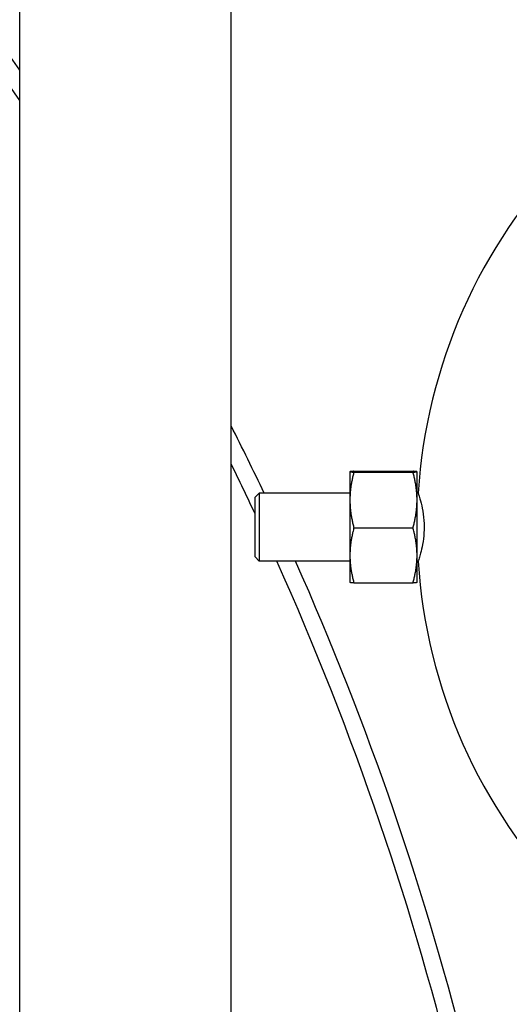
# Model space of a CAD drawing. Header units: inches. Extents: x 5 to 1128, y -85 to 748.
# Tile 291 of 656: x 429 to 436, y 299 to 313. Entities that reach past the tile are written whole.
import ezdxf

# ---------------------------------------------------------------- set-up
doc = ezdxf.new("R2010")
doc.units = ezdxf.units.IN
doc.header["$LTSCALE"] = 32
doc.header["$MEASUREMENT"] = 0
doc.layers.add('Visible (ANSI)', color=7, linetype='Continuous', lineweight=30)

msp = doc.modelspace()

# ---------------------------------------------------------------- linework, layer by layer
at = {"layer": 'Visible (ANSI)'}
for p, q in [((428.83866, 293.09617), (428.83866, 318.99617)), ((431.93866, 293.09617), (431.93866, 318.99617)), ((433.67971, 306.85867), (433.67974, 306.85874)), ((433.67971, 306.85867), (433.67971, 306.8586)), ((433.67971, 306.8586), (433.67971, 306.4432)), ((433.73832, 306.86472), (434.6051, 306.86472)), ((433.73832, 306.85248), (434.6051, 306.85248)), ((434.66371, 306.85867), (434.66368, 306.85874)), ((434.66371, 306.8586), (434.66371, 306.85867)), ((434.66371, 306.4432), (434.66371, 306.8586)), ((432.28871, 306.48367), (432.35121, 306.54617)), ((432.28871, 305.60867), (432.28871, 306.48367)), ((432.35121, 306.54617), (432.35121, 305.54617)), ((433.67971, 306.54617), (432.35121, 306.54617)), ((434.67963, 306.54617), (434.66371, 306.54617)), ((433.67971, 306.4432), (433.67971, 305.63077)), ((434.66371, 305.63077), (434.66371, 306.4432)), ((433.73832, 306.03392), (434.6051, 306.03392)), ((433.67971, 305.63077), (433.67971, 305.23367)), ((434.66371, 305.23367), (434.66371, 305.63077)), ((432.28871, 305.60867), (432.35121, 305.54617)), ((433.67971, 305.54617), (432.35121, 305.54617)), ((434.67963, 305.54617), (434.66371, 305.54617)), ((433.67971, 305.23367), (433.67974, 305.2336)), ((433.73832, 305.22762), (434.6051, 305.22762)), ((434.66371, 305.23367), (434.66368, 305.2336))]:
    msp.add_line(p, q, dxfattribs=at)
for centre, radius, start, end in [((392.12125, 287.39305), 44.37029, 34.154948, 39.802129), ((392.12125, 287.39305), 44.62029, 34.625273, 39.535164), ((442.52621, 306.04617), 7.8625, 135.882405, 176.353929), ((392.12125, 287.39305), 44.62029, 25.419774, 26.828563), ((392.12125, 287.39305), 44.37029, 25.139215, 26.183062), ((392.12125, 287.39305), 44.37029, 13.496856, 24.150058), ((392.12125, 287.39305), 44.62029, 13.892163, 24.006203), ((442.52621, 306.04617), 7.8625, 183.646071, 224.117595)]:
    msp.add_arc(centre, radius, start, end, dxfattribs=at)
for points, weights in [([(433.73832, 306.86472), (433.67971, 306.86144), (433.67971, 306.8586)], [1, 1.0379548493, 1]), ([(433.67971, 306.8586), (433.67971, 306.85576), (433.73832, 306.85248)], [1, 1.0379548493, 1]), ([(433.73832, 306.85248), (433.67971, 306.63315), (433.67971, 306.4432)], [1, 1.0379548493, 1]), ([(434.66371, 306.8586), (434.66371, 306.86144), (434.6051, 306.86472)], [1, 1.0379548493, 1]), ([(434.6051, 306.85248), (434.66371, 306.85576), (434.66371, 306.8586)], [1, 1.0379548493, 1]), ([(434.66371, 306.4432), (434.66371, 306.63315), (434.6051, 306.85248)], [1, 1.0379548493, 1]), ([(433.67971, 306.4432), (433.67971, 306.25325), (433.73832, 306.03392)], [1, 1.0379548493, 1]), ([(434.6051, 306.03392), (434.66371, 306.25325), (434.66371, 306.4432)], [1, 1.0379548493, 1]), ([(433.73832, 306.03392), (433.67971, 305.81787), (433.67971, 305.63077)], [1, 1.0379548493, 1]), ([(434.66371, 305.63077), (434.66371, 305.81787), (434.6051, 306.03392)], [1, 1.0379548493, 1]), ([(433.67971, 305.63077), (433.67971, 305.44366), (433.73832, 305.22762)], [1, 1.0379548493, 1]), ([(434.6051, 305.22762), (434.66371, 305.44366), (434.66371, 305.63077)], [1, 1.0379548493, 1]), ([(433.73832, 305.22762), (433.68104, 305.23082), (433.67974, 305.2336)], [1, 1.03706328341, 1.00174124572]), ([(434.66368, 305.2336), (434.66238, 305.23082), (434.6051, 305.22762)], [1.00174124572, 1.03706328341, 1])]:
    msp.add_rational_spline(points, weights, degree=2, dxfattribs=at)
msp.add_open_spline([(434.67963, 306.54617), (434.67963, 306.54617), (434.68, 306.54505), (434.68181, 306.53965), (434.68362, 306.53425), (434.69096, 306.51175), (434.69837, 306.4886), (434.7175, 306.42178), (434.72963, 306.37534), (434.75096, 306.26785), (434.75993, 306.20749), (434.76888, 306.08361), (434.7692, 306.02213), (434.76168, 305.90199), (434.75406, 305.84494), (434.73557, 305.74399), (434.72505, 305.70015), (434.70736, 305.63422), (434.70001, 305.60972), (434.68918, 305.57498), (434.68529, 305.56317), (434.68135, 305.55127), (434.68037, 305.54838), (434.67972, 305.54646), (434.67963, 305.54617), (434.67963, 305.54617)], degree=3, knots=[-6.04804852, -6.04804852, -6.04804852, -6.04804852, -5.9009195, -5.9009195, -5.6915643, -5.6915643, -5.27828854, -5.27828854, -4.78026163, -4.78026163, -4.28262045, -4.28262045, -3.81544401, -3.81544401, -3.35217215, -3.35217215, -2.91184865, -2.91184865, -2.55968512, -2.55968512, -2.26519631, -2.26519631, -2.09159244, -2.09159244, -2.01662525, -2.01662525, -2.01662525, -2.01662525], dxfattribs=at)

doc.saveas('drawing.dxf')
